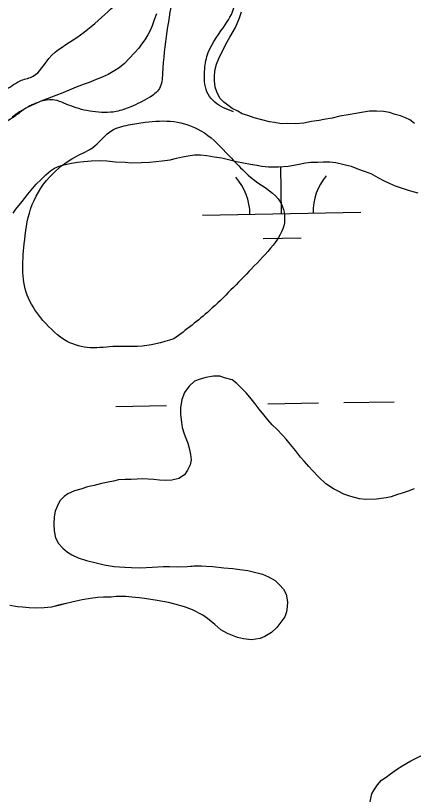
# Model space of a CAD drawing. Extents: x 3887375 to 3925618, y 296674 to 322633.
# Drawn here: x 3903427.2 to 3903678.5, y 309669.7 to 310162.1 of the extents above; entities that cross this region are included whole.
import ezdxf

# ---------------------------------------------------------------- set-up
doc = ezdxf.new("R2010")
doc.units = 0
for name, color, linetype in [('V-RIVR-EDGE', 7, 'Continuous'), ('V-TOPO-SHOR', 7, 'Continuous'), ('V-WETL-SWMP', 7, 'Continuous')]:
    doc.layers.add(name, color=color, linetype=linetype)

msp = doc.modelspace()

# ---------------------------------------------------------------- linework, layer by layer
at = {"layer": 'V-RIVR-EDGE'}
for points in [[(3903360.15, 310026.9), (3903360.17, 310036.49), (3903358.29, 310051.85), (3903358.7, 310062.6), (3903364.47, 310069.11), (3903375.61, 310072.15), (3903385.2, 310071.36), (3903394.42, 310073.25), (3903402.11, 310078.61), (3903409.42, 310085.5), (3903413.68, 310100.46), (3903416.01, 310112.35), (3903421.01, 310115.41), (3903431, 310121.14), (3903438.3, 310123.81), (3903448.3, 310134.91), (3903465.99, 310148.3), (3903483.68, 310162.84), (3903496.38, 310176.63), (3903500.63, 310185.45), (3903502.95, 310193.5), (3903504.12, 310202.33), (3903502.6, 310208.47), (3903497.24, 310213.86), (3903487.28, 310218.87), (3903481.54, 310227.33), (3903481.55, 310231.55), (3903485.4, 310234.61), (3903497.3, 310235.35), (3903503.84, 310242.24), (3903507.71, 310255.28), (3903510.44, 310272.16), (3903510.07, 310278.31), (3903506.64, 310288.29), (3903502.42, 310290.61), (3903494.74, 310287.94), (3903488.98, 310285.27), (3903481.31, 310288.36), (3903476.34, 310295.28), (3903471.75, 310301.81), (3903463.69, 310304.9), (3903453.33, 310306.46), (3903442.2, 310306.49), (3903437.61, 310310.34), (3903436.86, 310319.56), (3903433.08, 310343.74), (3903428.14, 310361.8), (3903427.04, 310381.76), (3903431.29, 310393.26), (3903448.21, 310406.27), (3903455.53, 310417), (3903464.78, 310432.33), (3903476.31, 310440.36), (3903487.47, 310450.31), (3903490.55, 310455.67), (3903487.13, 310469.88), (3903487.14, 310475.64), (3903490.99, 310478.32), (3903495.98, 310477.54), (3903499.79, 310468.7), (3903507.85, 310469.07), (3903514.77, 310472.89), (3903516.71, 310479.41), (3903517.91, 310498.98), (3903519.84, 310504.35), (3903524.84, 310507.02), (3903532.49, 310499.33), (3903537.86, 310497.01), (3903542.47, 310498.53), (3903559.39, 310510.01), (3903573.62, 310523.4), (3903587.07, 310528.36), (3903594.38, 310535.63), (3903598.63, 310547.52), (3903603.63, 310552.88), (3903613.22, 310551.71), (3903621.67, 310552.84), (3903624.75, 310557.05), (3903625.55, 310569.33), (3903626.34, 310578.16), (3903631.72, 310582.37), (3903642.08, 310579.27), (3903654.73, 310575.79), (3903660.86, 310570.01), (3903660.08, 310566.18), (3903657.78, 310564.65), (3903654.32, 310563.12), (3903653.92, 310558.52), (3903655.83, 310553.14), (3903658.86, 310535.86), (3903658.83, 310527.03), (3903653.06, 310518.99), (3903642.67, 310510.18), (3903629.98, 310500.62), (3903623.84, 310498.33), (3903616.91, 310491.82), (3903607.67, 310480.72), (3903599.6, 310475.36), (3903590, 310471.93), (3903573.09, 310466.22), (3903556.57, 310458.2), (3903539.66, 310450.56), (3903526.2, 310436.78), (3903519.26, 310425.67), (3903515.78, 310414.93), (3903514.99, 310404.57), (3903513.03, 310391.14), (3903512.58, 310363.89), (3903514.48, 310355.83), (3903521.37, 310346.6), (3903535.53, 310331.98), (3903545.09, 310315.83), (3903547.36, 310301.63), (3903547.3, 310277.06), (3903543.81, 310263.25), (3903531.37, 310201.11), (3903522.81, 310152), (3903520.05, 310125.53), (3903518.11, 310115.93), (3903511.57, 310110.19), (3903500.04, 310104.47), (3903490.82, 310101.42), (3903475.86, 310101.45), (3903462.05, 310104.94), (3903450.54, 310108.81), (3903442.86, 310107.68), (3903432.49, 310102.71), (3903426.34, 310098.12), (3903417.49, 310092), (3903407.47, 310075.91), (3903387.84, 310049.86), (3903369.74, 310028.41), (3903366.67, 310025.73)], [(3903564.9, 310101.23), (3903553.02, 310107.4), (3903548.81, 310112.4), (3903546.54, 310125.46), (3903548.1, 310136.2), (3903558.51, 310154.6), (3903565.45, 310168.02), (3903566.24, 310178.76), (3903567.03, 310187.97), (3903568.58, 310193.72), (3903576.67, 310204.83), (3903579, 310217.11), (3903580.56, 310225.93), (3903580.58, 310233.23), (3903580.61, 310247.81), (3903581.05, 310267.38), (3903585.7, 310286.95), (3903588.85, 310317.64), (3903586.22, 310341.83), (3903581.28, 310361.8), (3903574.8, 310381.78), (3903575.61, 310396.74), (3903579.49, 310412.08), (3903587.19, 310422.43), (3903600.25, 310429.3), (3903611.77, 310429.66), (3903624.44, 310430.4), (3903634.42, 310432.29), (3903641.34, 310437.65), (3903645.21, 310451.07), (3903646, 310458.36), (3903645.24, 310463.74), (3903636.04, 310465.68), (3903628.76, 310470.3), (3903624.56, 310478.37), (3903624.58, 310487.58), (3903628.81, 310492.56), (3903642.64, 310497.9), (3903653.79, 310505.17), (3903664.18, 310516.66), (3903667.67, 310530.46), (3903668.49, 310550.42), (3903671.21, 310564.61), (3903673.54, 310576.89)], [(3903444.51, 309969.31), (3903435.3, 309983.43), (3903431.82, 309999.73), (3903432.74, 310017.78), (3903436.76, 310039.78), (3903448.7, 310060.01), (3903465.02, 310072.74), (3903477.37, 310079.75), (3903487.96, 310089.41), (3903498.53, 310092.91), (3903509.1, 310094.64), (3903527.16, 310095.04), (3903544.32, 310089.27), (3903560.13, 310075.58), (3903579.46, 310057.04), (3903594.4, 310044.24), (3903597.01, 310031.02), (3903589.93, 310016.95), (3903576.24, 310002.01), (3903549.76, 309975.66), (3903527.26, 309957.66)], [(3903527.26, 309957.66), (3903504.35, 309952.87), (3903490.7, 309952.91), (3903474.41, 309952.07), (3903459.89, 309956.07), (3903444.51, 309969.31)]]:
    msp.add_spline(points, degree=3, dxfattribs=at)
at = {"layer": 'V-TOPO-SHOR'}
for points in [[(3903645.65, 310100.89), (3903642.24, 310100.1), (3903637.35, 310099.36), (3903632.02, 310098.38), (3903627.13, 310097.22), (3903622.04, 310096.42), (3903619.07, 310095.82), (3903614.18, 310095.05), (3903609.29, 310094.08), (3903603.98, 310093.72), (3903599.27, 310093.84), (3903595.21, 310093.72), (3903590.7, 310094.47), (3903587.7, 310094.94), (3903582.77, 310096.09), (3903578.01, 310097.46), (3903573.91, 310098.83), (3903570.42, 310100), (3903567.56, 310101.54), (3903564.06, 310103.33), (3903561.21, 310105.34), (3903558.85, 310107.35), (3903556.48, 310109.62), (3903554.5, 310113.15), (3903553.38, 310116.86), (3903552.88, 310120.76)], [(3903679.32, 310093.8), (3903676.28, 310096.09), (3903673.56, 310097.45), (3903670.48, 310098.6), (3903667.01, 310099.53), (3903663.51, 310100.7), (3903659.6, 310101.39), (3903655.27, 310101.7), (3903650.77, 310101.61), (3903645.65, 310100.89)], [(3903470.43, 310069.9), (3903475.02, 310070.15), (3903480.44, 310070.4), (3903484.82, 310070.23), (3903490.45, 310069.65), (3903496.5, 310069.49), (3903500.47, 310068.89), (3903506.52, 310069.15), (3903511.73, 310069.4), (3903515.9, 310069.85), (3903519.85, 310070.3), (3903524.85, 310070.97), (3903528.81, 310071.84), (3903532.77, 310072.7), (3903536.31, 310073.35), (3903540.27, 310074.01), (3903544.02, 310074.04), (3903547.98, 310073.66), (3903552.58, 310072.86), (3903557.59, 310072.07), (3903562.61, 310070.86), (3903566.78, 310069.85), (3903571.17, 310069.05), (3903575.56, 310068.04), (3903579.74, 310067.45), (3903582.87, 310066.85), (3903587.04, 310066.47), (3903593.3, 310066.52), (3903599.34, 310066.98), (3903605.39, 310067.87), (3903610.38, 310068.95), (3903613.71, 310069.39), (3903618.1, 310069.43), (3903621.64, 310069.67), (3903625.81, 310069.7), (3903629.57, 310069.1), (3903634.79, 310067.9), (3903639.18, 310066.89), (3903643.78, 310065.05), (3903646.71, 310064.03), (3903651.73, 310062.19), (3903656.13, 310059.73), (3903660.11, 310057.67), (3903663.25, 310056.03), (3903667.02, 310054.39), (3903670.78, 310053.17), (3903675.18, 310051.75), (3903678.1, 310050.94), (3903681.24, 310049.92)], [(3903661.29, 309857.16), (3903655.25, 309856.28), (3903648.38, 309856.22), (3903644.42, 309856.6), (3903639, 309858.02), (3903634.61, 309859.44), (3903631.05, 309861.49), (3903628.13, 309862.93), (3903623.31, 309866.01), (3903618.7, 309870.35), (3903614.71, 309874.48), (3903612.4, 309876.96), (3903609.45, 309880.47), (3903607.14, 309882.96), (3903603.99, 309887.09), (3903600.83, 309891.03), (3903598.1, 309894.33), (3903595.79, 309896.81), (3903592.22, 309900.53), (3903589.28, 309903.42), (3903586.54, 309906.53), (3903584.02, 309909.63), (3903581.08, 309913.35), (3903578.55, 309916.66), (3903576.03, 309919.77), (3903573.08, 309923.28), (3903569.93, 309926.59), (3903566.99, 309929.48), (3903564.06, 309931.75), (3903559.26, 309933.16), (3903556.34, 309934.18), (3903552.17, 309934.15), (3903547.39, 309933.28), (3903543.24, 309932), (3903540.33, 309930.93), (3903536.82, 309927.78), (3903533.93, 309923.8), (3903532.3, 309919.41), (3903531.51, 309914.2), (3903531.34, 309909.83), (3903532, 309905.04), (3903532.45, 309901.71), (3903533.73, 309897.77), (3903534.79, 309894.86), (3903536.07, 309891.75), (3903537.14, 309887.8), (3903537.79, 309884.68), (3903538.23, 309881.15), (3903537.43, 309878.02), (3903535.79, 309874.67), (3903533.94, 309871.74), (3903530.42, 309869.42), (3903525.85, 309868.34), (3903521.68, 309868.1), (3903518.14, 309868.49), (3903514.6, 309868.88), (3903511.05, 309869.06), (3903507.72, 309869.24), (3903503.97, 309869), (3903500.23, 309868.76), (3903496.48, 309868.73), (3903492.32, 309868.7), (3903488.99, 309867.84), (3903485.67, 309867.19), (3903481.51, 309866.32), (3903476.94, 309865.03), (3903472.57, 309864.16), (3903468.42, 309862.67), (3903464.47, 309861.6), (3903460.32, 309859.69), (3903457.84, 309858.01), (3903455.15, 309855.28), (3903453.52, 309851.73), (3903452.29, 309848.8), (3903451.7, 309845.26), (3903451.31, 309840.88), (3903451.56, 309836.3), (3903452.43, 309831.93), (3903454.33, 309828.41), (3903457.06, 309825.31), (3903460, 309822.83), (3903462.72, 309821.19), (3903466.69, 309819.35), (3903472.12, 309817.52), (3903477.33, 309816.31), (3903483.18, 309814.9), (3903489.43, 309813.91), (3903496.3, 309813.34), (3903500.47, 309813.17), (3903506.1, 309813), (3903513.59, 309813.48), (3903520.67, 309813.75), (3903524.41, 309813.78), (3903529.83, 309813.61), (3903535.66, 309813.87), (3903541.9, 309814.33), (3903547.52, 309813.96), (3903551.9, 309813.79), (3903558.78, 309813.02), (3903564.4, 309812.65), (3903568.99, 309811.85)], [(3903678.94, 309862.92), (3903675.2, 309861.43), (3903671.46, 309860.15), (3903668.55, 309859.3), (3903664.4, 309857.81), (3903661.29, 309857.16)], [(3903568.99, 309811.85), (3903573.99, 309811.26), (3903578.17, 309810.26), (3903583.17, 309809.05), (3903586.93, 309807.2), (3903591.12, 309804.95), (3903594.05, 309802.26), (3903596.37, 309799.58), (3903598.06, 309796.26), (3903598.93, 309791.48), (3903598.75, 309788.35), (3903598.36, 309785.23), (3903597.34, 309782.09), (3903594.87, 309778.53), (3903592.19, 309775.18), (3903588.88, 309772.03), (3903584.74, 309769.5), (3903581.63, 309768.22), (3903576.22, 309767.55), (3903571.22, 309768.14), (3903567.46, 309768.94), (3903561.2, 309771.39), (3903556.8, 309773.85), (3903553.03, 309777.15), (3903548.42, 309780.86), (3903545.48, 309783.13), (3903539, 309786.41), (3903533.99, 309788.24), (3903527.73, 309790.07), (3903523.76, 309791.08), (3903516.67, 309792.27), (3903508.75, 309793.66), (3903505.21, 309794.05), (3903500.62, 309794.43), (3903496.87, 309794.81), (3903490.83, 309794.76), (3903487.71, 309794.53), (3903482.72, 309794.49), (3903479.18, 309794.25), (3903474.6, 309793.59), (3903469.2, 309792.72), (3903465.45, 309791.85), (3903459.22, 309790.34), (3903454.44, 309789.27), (3903449.87, 309788.18), (3903445.29, 309787.73), (3903440.71, 309787.49), (3903435.92, 309787.66), (3903431.54, 309788.04), (3903428.42, 309788.22), (3903423.62, 309789.22)], [(3903656.34, 309648.33), (3903654.44, 309653.49), (3903653.17, 309656.79), (3903652.1, 309661.12), (3903651.24, 309665.25), (3903652.23, 309670.01), (3903653.66, 309672.71), (3903655.91, 309675.83), (3903658.37, 309678.74), (3903661.25, 309680.63), (3903664.12, 309682.72), (3903667.82, 309685.44), (3903671.94, 309687.95), (3903676.88, 309690.89), (3903681.61, 309693.2), (3903685.73, 309695.3), (3903690.27, 309696.99), (3903693.36, 309698.05), (3903697.69, 309699.53), (3903703.05, 309701.23), (3903706.97, 309702.5), (3903710.89, 309703.78), (3903715.42, 309705.67), (3903718.92, 309707.56)]]:
    msp.add_lwpolyline(points, dxfattribs=at)
at = {"layer": 'V-WETL-SWMP'}
for p, q in [((3903595.27, 310036.86), (3903594.76, 310066.63)), ((3903545.28, 310036), (3903645.26, 310037.72)), ((3903583.54, 310021.22), (3903607.53, 310021.64)), ((3903490.5, 309914.97), (3903522.5, 309915.52)), ((3903586.49, 309916.62), (3903618.48, 309917.17)), ((3903634.48, 309917.44), (3903666.48, 309917.99))]:
    msp.add_line(p, q, dxfattribs=at)
for points in [[(3903516.26, 310163.08), (3903514.83, 310159.34), (3903513.41, 310155.59), (3903512.19, 310152.68), (3903510.76, 310149.97), (3903508.92, 310146.84), (3903506.87, 310143.92), (3903505.02, 310141.41), (3903502.35, 310138.49), (3903499.06, 310134.93)], [(3903679.32, 310093.8), (3903676.28, 310096.09), (3903673.56, 310097.45), (3903670.48, 310098.6), (3903667.01, 310099.53), (3903663.51, 310100.7), (3903659.6, 310101.4), (3903655.27, 310101.7), (3903650.77, 310101.61), (3903645.65, 310100.89), (3903642.24, 310100.1), (3903637.35, 310099.36), (3903632.02, 310098.38), (3903627.13, 310097.22), (3903622.04, 310096.42), (3903619.07, 310095.82), (3903614.18, 310095.05), (3903609.29, 310094.07), (3903603.98, 310093.72), (3903599.27, 310093.84), (3903595.21, 310093.72), (3903590.69, 310094.47), (3903587.7, 310094.94), (3903582.76, 310096.09), (3903578.01, 310097.46), (3903573.91, 310098.83), (3903570.42, 310100), (3903567.56, 310101.54), (3903564.06, 310103.33), (3903561.21, 310105.34), (3903558.85, 310107.35), (3903556.48, 310109.62), (3903554.5, 310113.15), (3903553.38, 310116.86), (3903552.88, 310120.76), (3903552.8, 310124.41), (3903553.39, 310128.11), (3903554.2, 310131.4), (3903555.63, 310134.9), (3903556.86, 310137.7), (3903558.71, 310141.17), (3903560.14, 310143.97), (3903562.6, 310148.52), (3903566.1, 310154.52), (3903568.76, 310160.68), (3903569.98, 310164.52)], [(3903499.06, 310134.93), (3903495.97, 310131.79), (3903492.67, 310129.07), (3903489.99, 310127.39), (3903485.65, 310124.86), (3903481.93, 310123.17), (3903478.21, 310121.69), (3903473.66, 310119.79), (3903470.55, 310118.72), (3903465.59, 310116.82), (3903462.49, 310115.55), (3903457.11, 310113.22), (3903452.56, 310111.52), (3903447.18, 310109.4), (3903444.28, 310108.34), (3903439.53, 310106.23), (3903434.57, 310103.91), (3903429.61, 310101.17), (3903425.07, 310097.81)], [(3903515.9, 310069.85), (3903519.85, 310070.3), (3903524.85, 310070.97), (3903528.81, 310071.84), (3903532.77, 310072.7), (3903536.31, 310073.35), (3903540.26, 310074.01), (3903544.02, 310074.04), (3903547.98, 310073.66), (3903552.58, 310072.86), (3903557.59, 310072.07), (3903562.61, 310070.86), (3903566.79, 310069.85), (3903571.17, 310069.05), (3903575.56, 310068.04), (3903579.73, 310067.45), (3903582.87, 310066.85), (3903587.04, 310066.47), (3903593.3, 310066.52), (3903599.34, 310066.98), (3903605.39, 310067.87), (3903610.38, 310068.95), (3903613.71, 310069.39), (3903618.09, 310069.43), (3903621.64, 310069.67), (3903625.81, 310069.7), (3903629.57, 310069.11), (3903634.79, 310067.9), (3903639.18, 310066.89), (3903643.78, 310065.05), (3903646.71, 310064.03), (3903651.73, 310062.19), (3903656.13, 310059.73), (3903660.11, 310057.67), (3903663.25, 310056.03), (3903667.02, 310054.39), (3903670.78, 310053.17), (3903675.17, 310051.75), (3903678.1, 310050.94), (3903681.24, 310049.92)], [(3903425.65, 310037.21), (3903427.5, 310039.73), (3903431.43, 310044.56), (3903434.93, 310049.17), (3903438.24, 310052.96), (3903440.31, 310055.48), (3903443.41, 310058.42), (3903446.31, 310061.36), (3903449.21, 310063.89), (3903451.9, 310065.58), (3903454.81, 310066.85), (3903458.56, 310067.93), (3903462.51, 310068.79), (3903466.26, 310069.45), (3903470.43, 310069.9), (3903475.02, 310070.15), (3903480.44, 310070.4), (3903484.82, 310070.23), (3903490.45, 310069.65), (3903496.5, 310069.49), (3903500.47, 310068.89), (3903506.52, 310069.15), (3903511.73, 310069.4), (3903515.9, 310069.85)], [(3903678.94, 309862.92), (3903675.2, 309861.43), (3903671.46, 309860.16), (3903668.55, 309859.3), (3903664.4, 309857.81), (3903661.28, 309857.16), (3903655.25, 309856.28), (3903648.38, 309856.22), (3903644.42, 309856.6), (3903639, 309858.02), (3903634.61, 309859.44), (3903631.06, 309861.49), (3903628.13, 309862.93), (3903623.31, 309866.01), (3903618.7, 309870.35), (3903614.71, 309874.48), (3903612.4, 309876.96), (3903609.45, 309880.48), (3903607.14, 309882.96), (3903603.99, 309887.09), (3903600.83, 309891.03), (3903598.1, 309894.33), (3903595.79, 309896.81), (3903592.22, 309900.53), (3903589.28, 309903.42), (3903586.55, 309906.53), (3903584.02, 309909.63), (3903581.08, 309913.35), (3903578.55, 309916.66), (3903576.03, 309919.77), (3903573.08, 309923.28), (3903569.93, 309926.59), (3903566.99, 309929.48), (3903564.06, 309931.75), (3903559.26, 309933.17), (3903556.34, 309934.18), (3903552.17, 309934.15), (3903547.39, 309933.28), (3903543.24, 309931.99), (3903540.33, 309930.93), (3903536.81, 309927.78), (3903533.93, 309923.8), (3903532.3, 309919.41), (3903531.51, 309914.2), (3903531.34, 309909.83), (3903532, 309905.04), (3903532.45, 309901.72), (3903533.73, 309897.77), (3903534.79, 309894.86), (3903536.07, 309891.75), (3903537.14, 309887.8)], [(3903537.14, 309887.8), (3903537.79, 309884.68), (3903538.23, 309881.15), (3903537.43, 309878.02), (3903535.79, 309874.67), (3903533.94, 309871.74), (3903530.42, 309869.42), (3903525.84, 309868.35), (3903521.68, 309868.1), (3903518.14, 309868.49), (3903514.6, 309868.88), (3903511.05, 309869.06), (3903507.72, 309869.24), (3903503.98, 309869), (3903500.23, 309868.76), (3903496.48, 309868.73), (3903492.32, 309868.7), (3903488.99, 309867.84), (3903485.67, 309867.19), (3903481.51, 309866.32), (3903476.94, 309865.03), (3903472.57, 309864.16), (3903468.42, 309862.67), (3903464.47, 309861.6), (3903460.32, 309859.69), (3903457.84, 309858.01), (3903455.15, 309855.28), (3903453.52, 309851.73), (3903452.29, 309848.8), (3903451.69, 309845.26), (3903451.31, 309840.88), (3903451.56, 309836.3), (3903452.43, 309831.93), (3903454.33, 309828.41), (3903457.06, 309825.31), (3903460, 309822.83), (3903462.72, 309821.19), (3903466.69, 309819.35), (3903472.12, 309817.52), (3903477.33, 309816.31), (3903483.17, 309814.9), (3903489.43, 309813.91), (3903496.31, 309813.34), (3903500.47, 309813.17), (3903506.1, 309813), (3903513.59, 309813.48), (3903520.67, 309813.75), (3903524.41, 309813.78), (3903529.83, 309813.61), (3903535.66, 309813.87), (3903541.9, 309814.34), (3903547.52, 309813.96), (3903551.9, 309813.79), (3903558.78, 309813.02), (3903564.4, 309812.64), (3903568.99, 309811.85), (3903573.99, 309811.26), (3903578.16, 309810.26), (3903583.17, 309809.05), (3903586.93, 309807.2), (3903591.12, 309804.95), (3903594.05, 309802.26), (3903596.37, 309799.58), (3903598.06, 309796.26), (3903598.93, 309791.48), (3903598.75, 309788.35), (3903598.36, 309785.23), (3903597.34, 309782.09), (3903594.87, 309778.53), (3903592.19, 309775.18), (3903588.89, 309772.03), (3903584.74, 309769.5), (3903581.63, 309768.22), (3903576.22, 309767.55), (3903571.22, 309768.14), (3903567.46, 309768.94), (3903561.2, 309771.39), (3903556.8, 309773.85), (3903553.03, 309777.15), (3903548.42, 309780.86), (3903545.48, 309783.13), (3903539, 309786.41), (3903533.99, 309788.24), (3903527.73, 309790.07), (3903523.76, 309791.08), (3903516.67, 309792.27), (3903508.75, 309793.66), (3903505.21, 309794.05), (3903500.62, 309794.43), (3903496.87, 309794.81), (3903490.83, 309794.76), (3903487.71, 309794.53), (3903482.71, 309794.49), (3903479.18, 309794.25), (3903474.6, 309793.59), (3903469.2, 309792.72), (3903465.45, 309791.85), (3903459.22, 309790.34), (3903454.44, 309789.26), (3903449.87, 309788.18), (3903445.29, 309787.73)], [(3903445.29, 309787.73), (3903440.71, 309787.49), (3903435.92, 309787.66), (3903431.54, 309788.04), (3903428.42, 309788.22), (3903423.62, 309789.22)], [(3903651.24, 309665.25), (3903652.23, 309670.01), (3903653.66, 309672.71), (3903655.91, 309675.83), (3903658.37, 309678.74), (3903661.25, 309680.63), (3903664.12, 309682.72), (3903667.82, 309685.44), (3903671.94, 309687.95), (3903676.88, 309690.89), (3903681.61, 309693.2)]]:
    msp.add_lwpolyline(points, dxfattribs=at)
for centre, start, end in [((3903540.03, 310036.39), 0.2115, 41.7552), ((3903650.5, 310038.28), 140.2115, 181.7552)]:
    msp.add_arc(centre, 35.25, start, end, dxfattribs=at)

doc.saveas('drawing.dxf')
